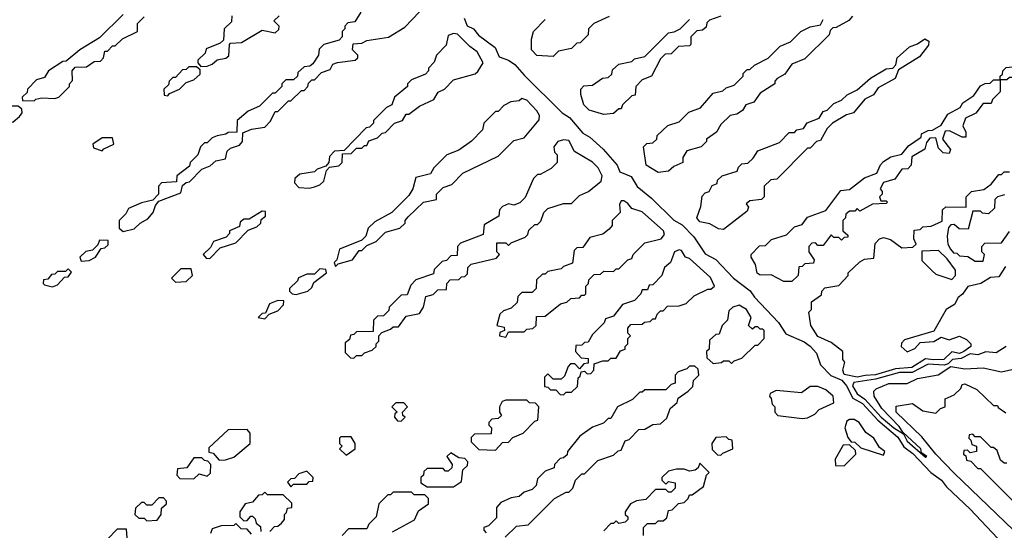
# Model space of a CAD drawing. Extents: x 2769579 to 2883812, y 684207 to 828660.
# Tile 343 of 505: x 2816300 to 2820056, y 769804 to 771750. Entities that reach past the tile are written whole.
import ezdxf

# ---------------------------------------------------------------- set-up
doc = ezdxf.new("R2010")
doc.units = 0

msp = doc.modelspace()

# ---------------------------------------------------------------- linework, layer by layer
at = {"layer": '0CON02XD'}
for points in [[(2816695, 770942.5), (2816737, 770953), (2816760, 770975), (2816789.3, 770990.7), (2816810, 771015), (2816818.3, 771041.7), (2816831.7, 771058.3), (2816915, 771090), (2816921.7, 771118.3), (2816935, 771130), (2816948.3, 771131.7), (2816995, 771180), (2817027, 771193), (2817048.3, 771211.7), (2817085, 771220), (2817091.7, 771248.3), (2817105, 771260), (2817138.3, 771271.7), (2817150, 771285), (2817151.7, 771318.3), (2817185, 771332.5), (2817235, 771340), (2817257, 771363), (2817275, 771400), (2817285, 771400), (2817325, 771440), (2817335, 771440), (2817375, 771480), (2817385, 771480), (2817400, 771495), (2817401.7, 771508.3), (2817415, 771520), (2817425, 771520), (2817451.7, 771548.3), (2817485, 771560), (2817495, 771580), (2817513, 771587), (2817580, 771595), (2817590, 771605), (2817590, 771615), (2817570, 771635), (2817571.7, 771658.3), (2817605, 771660), (2817625, 771670), (2817707, 771683), (2817769.3, 771720.7), (2817825, 771780)], [(2816695, 771770), (2816605, 771680), (2816530, 771635), (2816478.3, 771591.7), (2816465, 771590), (2816410, 771555), (2816395, 771530), (2816365, 771520), (2816330, 771485), (2816328.3, 771471.7), (2816310, 771455), (2816311.7, 771441.7), (2816355, 771440)], [(2816355, 771440), (2816362.5, 771447.5), (2816385, 771452.5), (2816435, 771450), (2816450, 771455), (2816490, 771495), (2816490, 771505), (2816501.7, 771518.3), (2816500, 771555), (2816511.7, 771568.3), (2816555, 771570), (2816585, 771590), (2816608.3, 771591.7), (2816620, 771605), (2816625, 771630), (2816635, 771630), (2816655, 771650), (2816665, 771650), (2816693, 771677), (2816750, 771705), (2816750, 771735), (2816775, 771760)], [(2817601.7, 771778.3), (2817578.3, 771741.7), (2817551.7, 771738.3), (2817540, 771725), (2817540, 771715), (2817530, 771705), (2817530, 771685), (2817518.3, 771671.7), (2817460, 771655), (2817443, 771637), (2817440, 771615), (2817418.3, 771581.7), (2817407, 771573), (2817385, 771570), (2817361.7, 771548.3), (2817360, 771535), (2817345, 771520), (2817315, 771520), (2817300, 771505), (2817300, 771495), (2817275, 771470), (2817265, 771470), (2817215, 771420), (2817171.7, 771401.7), (2817130, 771365), (2817128.3, 771321.7), (2817095, 771320), (2817087, 771313), (2817053, 771307), (2817035, 771300), (2817015, 771280), (2817005, 771280), (2816990, 771265), (2816980, 771235), (2816950, 771205), (2816948.3, 771191.7), (2816900, 771155), (2816898.3, 771131.7), (2816841.7, 771128.3), (2816830, 771115), (2816830, 771085), (2816808.3, 771061.7), (2816765, 771052.5), (2816715, 771030), (2816705, 771010), (2816680, 770985), (2816680, 770955), (2816695, 770942.5)], [(2817110, 771765), (2817108.3, 771741.7), (2817080, 771715), (2817078.3, 771671.7), (2817065, 771660), (2817011.7, 771638.3), (2817008.3, 771621.7), (2816980, 771595), (2816980, 771585), (2816991.7, 771571.7)], [(2816991.7, 771571.7), (2817015, 771572.5), (2817035, 771580), (2817053, 771597), (2817087, 771603), (2817098.3, 771611.7), (2817100, 771655), (2817105, 771660), (2817147, 771663), (2817225, 771710), (2817275, 771700), (2817288.3, 771711.7), (2817290, 771725), (2817270, 771745), (2817290, 771765)], [(2817995.4, 771755.4), (2818006.6, 771726.6), (2818030.8, 771715), (2818050.6, 771690.6), (2818114.1, 771644.1), (2818128.8, 771608.8), (2818165, 771595.6), (2818189.2, 771579.2), (2818225, 771538.1), (2818370, 771395), (2818397.1, 771377.1), (2818447.8, 771317.8), (2818475, 771302.2), (2818526, 771256), (2818579.4, 771195), (2818589.7, 771169.7), (2818632, 771152), (2818655, 771114), (2818710.2, 771070.2), (2818795, 770985.6), (2818827.5, 770967.5), (2818871.9, 770921.9), (2818915, 770857.5), (2818956, 770836), (2819022.5, 770765), (2819087, 770717), (2819102.5, 770692.5), (2819195, 770596), (2819222.5, 770552.5), (2819292, 770522), (2819315.5, 770505.5), (2819339.5, 770479.5), (2819354.1, 770434.1), (2819394.2, 770394.2), (2819435.8, 770375.8), (2819453.5, 770355), (2819477.8, 770307.8), (2819515, 770287.5), (2819573.6, 770223.7), (2819649.5, 770159.5), (2819672.5, 770122.5), (2819706.4, 770096.3), (2819775.7, 770025), (2819815.9, 769995.9), (2819835, 769969.4), (2819925.3, 769885.3), (2820051.3, 769751.3)], [(2818335, 771610), (2818273, 771613), (2818252.5, 771635), (2818252.5, 771675), (2818260, 771705), (2818305, 771750)], [(2818548.3, 771761.7), (2818490, 771735), (2818470, 771715), (2818468.3, 771691.7), (2818438.3, 771661.7), (2818425, 771660), (2818405, 771640), (2818355, 771630), (2818335, 771610)], [(2818528.3, 771388.3), (2818472.5, 771405), (2818452.5, 771425), (2818440, 771465), (2818440, 771485), (2818451.7, 771498.3), (2818485, 771500), (2818523, 771527), (2818545, 771530), (2818558.3, 771541.7), (2818561.7, 771558.3), (2818585, 771580), (2818635, 771590), (2818645, 771600), (2818685, 771610), (2818775, 771700), (2818797, 771703), (2818820, 771715), (2818855, 771750)], [(2818975, 771762.5), (2818931.7, 771748.3), (2818921.7, 771738.3), (2818918.3, 771721.7), (2818905, 771710), (2818883, 771707), (2818860, 771685), (2818860, 771655), (2818855, 771650), (2818813, 771647), (2818785, 771620), (2818761.7, 771618.3), (2818745, 771600), (2818710, 771535), (2818675, 771520), (2818650, 771495), (2818648.3, 771461.7), (2818635, 771460), (2818600, 771425), (2818595, 771410), (2818585, 771410), (2818565, 771392.5), (2818528.3, 771388.3)], [(2818735, 771167.5), (2818690, 771195), (2818680, 771265), (2818691.7, 771278.3), (2818715, 771280), (2818730, 771295), (2818731.7, 771308.3), (2818773, 771347), (2818815, 771360), (2818853, 771397), (2818896.4, 771413.6), (2818945, 771470), (2818981.7, 771478.3), (2818995, 771490), (2819025, 771500), (2819060, 771535), (2819060, 771545), (2819075, 771560), (2819085, 771560), (2819103, 771577), (2819155, 771602.5), (2819200.7, 771649.3), (2819240, 771665), (2819280, 771705), (2819315, 771722.5), (2819355, 771730), (2819365, 771750)], [(2819477, 771763), (2819463, 771747), (2819415, 771720), (2819401.7, 771718.3), (2819391.7, 771708.3), (2819388.3, 771691.7), (2819295, 771600), (2819245, 771580), (2819218.3, 771541.7), (2819190, 771525), (2819180, 771515), (2819180, 771505), (2819125, 771470), (2819100, 771435), (2819070, 771425), (2819056.7, 771403.3), (2819035, 771390), (2819010, 771385), (2818975, 771350), (2818958.3, 771321.7), (2818920, 771295), (2818920, 771285), (2818900, 771265), (2818845, 771250), (2818830, 771225), (2818830, 771205), (2818795, 771190), (2818775, 771172.5), (2818735, 771167.5)], [(2817405, 771107.5), (2817425, 771112.5), (2817445, 771120), (2817460, 771135), (2817470, 771175), (2817481.7, 771188.3), (2817517, 771193), (2817530, 771205), (2817531.7, 771238.3), (2817565, 771240), (2817585, 771260), (2817605, 771260), (2817615, 771270), (2817625, 771270), (2817631.7, 771288.3), (2817665, 771300), (2817683, 771317), (2817695, 771320), (2817730, 771355), (2817760, 771365), (2817775, 771390), (2817785, 771390), (2817825, 771420), (2817880, 771445), (2817897, 771473), (2817920, 771485), (2817955, 771520), (2818037, 771543), (2818048.3, 771551.7), (2818067.5, 771585), (2818045, 771627.5), (2818017, 771647), (2817970, 771695), (2817955, 771697.5), (2817935, 771690), (2817927, 771653), (2817890, 771615), (2817881.7, 771588.3), (2817860, 771565), (2817860, 771555), (2817848.3, 771541.7), (2817795, 771520), (2817780, 771505), (2817780, 771495), (2817730, 771455), (2817720, 771425), (2817700, 771415), (2817650, 771365), (2817650, 771355), (2817635, 771340), (2817621.7, 771338.3), (2817538.3, 771251.7), (2817501.7, 771248.3), (2817481.7, 771228.3), (2817480, 771205), (2817468.3, 771191.7), (2817435, 771180), (2817425, 771170), (2817368.3, 771161.7), (2817350, 771145), (2817348.3, 771128.3), (2817365, 771110), (2817405, 771107.5)], [(2818985, 770950), (2818965, 770952.5), (2818932.5, 770972.5), (2818895, 770980), (2818882.5, 770995), (2818898.3, 771038.3), (2818903, 771077), (2818915, 771090), (2818930, 771095), (2818941.7, 771118.3), (2818960, 771125), (2818961.7, 771138.3), (2818980, 771155), (2819037, 771173), (2819041.7, 771188.3), (2819055, 771200), (2819077, 771203), (2819098.3, 771221.7), (2819115, 771250), (2819198.3, 771281.7), (2819235, 771320), (2819255, 771320), (2819265, 771330), (2819290, 771335), (2819303.6, 771356.4), (2819350, 771375), (2819365, 771400), (2819380, 771405), (2819405, 771430), (2819435, 771442.5), (2819456.7, 771463.3), (2819495, 771482.5), (2819545, 771527.5), (2819605, 771562.5), (2819630, 771565), (2819641.7, 771578.3), (2819647.5, 771605), (2819693.9, 771646.1), (2819725, 771657.5), (2819753, 771677), (2819768.3, 771668.3), (2819767, 771653), (2819731.7, 771608.3), (2819651.7, 771558.3), (2819640, 771525), (2819575, 771490), (2819556.4, 771463.6), (2819523.6, 771446.4), (2819480, 771395), (2819453.3, 771386.7), (2819400, 771355), (2819380, 771335), (2819355, 771290), (2819340, 771285), (2819315, 771260), (2819305, 771260), (2819188.3, 771141.7), (2819165, 771140), (2819140, 771115), (2819140, 771075), (2819130, 771065), (2819085, 771060), (2819071.7, 771048.3), (2819080, 771035), (2819075, 771020), (2818985, 770950)], [(2816865, 771460), (2816871.7, 771468.3), (2816910, 771485), (2816935, 771510), (2816965, 771520), (2816988.3, 771541.7), (2816988.3, 771558.3), (2816975, 771570), (2816945, 771570), (2816935, 771560), (2816921.7, 771558.3), (2816895, 771530), (2816885, 771530), (2816870, 771515), (2816868.3, 771501.7), (2816850, 771485), (2816851.7, 771461.7), (2816865, 771460)], [(2820065, 771520), (2820040, 771520), (2820040, 771535), (2820048.3, 771541.7), (2820050, 771555), (2820063, 771567), (2820098.3, 771571.7), (2820115, 771590), (2820128.3, 771588.3), (2820128.3, 771571.7), (2820100, 771550), (2820085, 771530), (2820075, 771530), (2820065, 771520)], [(2819245, 770752.5), (2819215, 770752.5), (2819167, 770777), (2819125, 770776.7), (2819113.6, 770783.6), (2819107, 770817), (2819090, 770845), (2819090, 770855), (2819121.7, 770888.3), (2819145, 770890), (2819168.3, 770911.7), (2819225, 770930), (2819255, 770960), (2819285, 770970), (2819305, 770997.5), (2819375, 771022.5), (2819431.7, 771098.3), (2819465, 771102.5), (2819523, 771147), (2819570, 771165), (2819583, 771197), (2819595, 771210), (2819623, 771227), (2819665, 771237.5), (2819690.7, 771269.3), (2819738.3, 771301.7), (2819740, 771315), (2819765, 771327.5), (2819781.7, 771328.3), (2819815, 771347.5), (2819840.7, 771389.3), (2819887.5, 771415), (2819897, 771433), (2819939.5, 771460.5), (2819965, 771497.5), (2819983, 771507), (2820001.7, 771508.3), (2820015, 771520), (2820040, 771520), (2820040, 771475), (2820010, 771445), (2820005, 771430), (2819975, 771430), (2819946.7, 771393.3), (2819907.5, 771375), (2819897.5, 771345), (2819908.3, 771321.7), (2819908.3, 771301.7), (2819895, 771302.5), (2819846.4, 771326.4), (2819830, 771325), (2819820, 771295), (2819850, 771255), (2819845, 771240), (2819823, 771243), (2819805, 771260), (2819795, 771300), (2819771.7, 771298.3), (2819758.3, 771281.7), (2819753, 771257), (2819703.3, 771226.7), (2819700, 771195), (2819688.3, 771181.7), (2819665, 771180), (2819638.3, 771141.7), (2819595, 771130), (2819582.5, 771105), (2819590, 771095), (2819590, 771085), (2819580, 771075), (2819585, 771060), (2819605, 771060), (2819610, 771055), (2819605, 771050), (2819553, 771047), (2819505, 771020), (2819495, 771030), (2819485, 771020), (2819465, 771020), (2819451.7, 771008.3), (2819450, 770995), (2819440, 770985), (2819440, 770945), (2819458.3, 770928.3), (2819458.3, 770921.7), (2819445, 770920), (2819435, 770910), (2819425, 770920), (2819405, 770920), (2819395, 770930), (2819365, 770890), (2819345, 770890), (2819335, 770900), (2819321.7, 770898.3), (2819310, 770885), (2819310, 770865), (2819330, 770835), (2819328.3, 770821.7), (2819295, 770820), (2819285, 770810), (2819271.7, 770808.3), (2819270, 770775), (2819245, 770752.5)], [(2817505, 770810), (2817515, 770820), (2817570, 770835), (2817595, 770870), (2817605, 770870), (2817625, 770890), (2817660, 770905), (2817695, 770940), (2817750, 770955), (2817770, 770975), (2817770, 770985), (2817781.7, 770998.3), (2817840, 771055), (2817890, 771065), (2817890, 771085), (2817915, 771110), (2817948.3, 771121.7), (2817990, 771165), (2818125, 771230), (2818185, 771290), (2818225, 771300), (2818281.7, 771368.3), (2818282.5, 771385), (2818273, 771403), (2818235, 771442.5), (2818215, 771450), (2818205, 771440), (2818173, 771437), (2818147, 771423), (2818125, 771400), (2818115, 771400), (2818070, 771355), (2818065, 771330), (2818023, 771287), (2817975, 771252.5), (2817930, 771235), (2817880, 771185), (2817867, 771163), (2817811.7, 771148.3), (2817800, 771105), (2817785, 771080), (2817720, 771015), (2817655, 770980), (2817630, 770955), (2817620, 770925), (2817605, 770910), (2817520, 770875), (2817510, 770835), (2817500, 770825), (2817505, 770810)], [(2816205, 771320), (2816231.7, 771348.3), (2816275, 771360), (2816299.3, 771380.7), (2816310, 771395), (2816308.3, 771408.3), (2816295, 771420), (2816245, 771420), (2816200, 771375), (2816198.3, 771361.7), (2816160, 771335), (2816165, 771320), (2816205, 771320)], [(2816615, 771250), (2816621.7, 771258.3), (2816660, 771275), (2816655, 771300), (2816615, 771300), (2816580, 771275), (2816581.7, 771261.7), (2816615, 771250)], [(2817575, 770460), (2817585, 770470), (2817605, 770470), (2817615, 770480), (2817645, 770490), (2817660, 770505), (2817660, 770515), (2817670, 770525), (2817670, 770545), (2817681.7, 770558.3), (2817715, 770570), (2817725, 770580), (2817745, 770580), (2817775, 770620), (2817825, 770630), (2817840, 770655), (2817850, 770695), (2817877, 770703), (2817895, 770720), (2817928.3, 770721.7), (2817930, 770745), (2817941.7, 770758.3), (2817975, 770760), (2817985, 770770), (2817998.3, 770771.7), (2818008.3, 770781.7), (2818010, 770805), (2818021.7, 770818.3), (2818118.3, 770841.7), (2818130, 770855), (2818120, 770865), (2818120, 770900), (2818155, 770900), (2818165, 770890), (2818175, 770900), (2818228.3, 770921.7), (2818238.3, 770931.7), (2818241.7, 770948.3), (2818265, 770970), (2818275, 770970), (2818288.3, 770981.7), (2818300, 771015), (2818315, 771030), (2818375, 771050), (2818405, 771050), (2818435, 771080), (2818470, 771095), (2818517.5, 771135), (2818522.5, 771155), (2818506.7, 771185), (2818485, 771206.7), (2818417, 771247), (2818395, 771290), (2818375, 771292.5), (2818352.5, 771285), (2818337.5, 771265), (2818340, 771245), (2818350, 771235), (2818350, 771205), (2818327, 771183), (2818285, 771160), (2818275, 771160), (2818260, 771145), (2818228.3, 771071.7), (2818208.3, 771051.7), (2818185, 771042.5), (2818165, 771047.5), (2818141.7, 771038.3), (2818130, 771025), (2818128.3, 771001.7), (2818071.7, 770968.3), (2818068.3, 770931.7), (2817981.7, 770898.3), (2817970, 770885), (2817968.3, 770851.7), (2817945, 770850), (2817928.3, 770831.7), (2817911.7, 770828.3), (2817881.7, 770798.3), (2817878.3, 770781.7), (2817811.7, 770758.3), (2817791.7, 770738.3), (2817778.3, 770701.7), (2817755, 770700), (2817710, 770655), (2817708.3, 770641.7), (2817688.3, 770621.7), (2817665, 770620), (2817655, 770610), (2817650, 770605), (2817648.3, 770561.7), (2817585, 770560), (2817575, 770550), (2817561.7, 770548.3), (2817558.3, 770531.7), (2817541.7, 770518.3), (2817541.7, 770481.7), (2817561.7, 770461.7), (2817575, 770460)], [(2819495, 770387.7), (2819445, 770397.5), (2819440, 770415), (2819447.5, 770445), (2819440, 770455), (2819440, 770485), (2819395, 770520), (2819345, 770542.5), (2819317.5, 770585), (2819310, 770635), (2819320, 770645), (2819320, 770675), (2819358.3, 770701.7), (2819360, 770715), (2819371.7, 770728.3), (2819425, 770737.5), (2819460, 770775), (2819460, 770785), (2819505, 770827.5), (2819523, 770837), (2819558.3, 770841.7), (2819563, 770897), (2819580, 770915), (2819595, 770920), (2819621.7, 770911.7), (2819665, 770880), (2819707, 770883), (2819720, 770895), (2819710, 770915), (2819711.7, 770948.3), (2819735, 770950), (2819745, 770960), (2819777, 770963), (2819818.3, 770981.7), (2819820, 771025), (2819833, 771037), (2819910, 771035), (2819910, 771075), (2819930, 771095), (2819977, 771103), (2820005, 771122.5), (2820035, 771160), (2820045, 771160), (2820055, 771170), (2820075, 771170)], [(2820057, 771083), (2820030, 771075), (2820020, 771065), (2820018.3, 771031.7), (2819995, 771010), (2819973, 771013), (2819965, 771020), (2819935, 771020), (2819918.3, 770951.7), (2819883, 770953), (2819865, 770970), (2819851.7, 770968.3), (2819842.5, 770957.5), (2819837.5, 770925), (2819840, 770895), (2819850, 770875), (2819861.7, 770861.7), (2819875, 770860), (2819885, 770850), (2819917, 770847), (2819945, 770830), (2819975, 770830), (2819980, 770855), (2819970, 770865), (2819970, 770885), (2819981.7, 770898.3), (2820045, 770900), (2820075, 770942.5)], [(2818155, 770540), (2818165, 770560), (2818225, 770560), (2818235, 770570), (2818257, 770573), (2818270, 770585), (2818271.7, 770618.3), (2818305, 770620), (2818363, 770667), (2818387, 770673), (2818403, 770687), (2818435, 770690), (2818445, 770700), (2818455, 770700), (2818460, 770705), (2818460, 770735), (2818470, 770745), (2818471.7, 770758.3), (2818491.7, 770778.3), (2818515, 770780), (2818528.3, 770791.7), (2818565, 770790), (2818575, 770800), (2818585, 770800), (2818620, 770835), (2818635, 770840), (2818640, 770855), (2818685, 770900), (2818747.5, 770915), (2818759.3, 770930.7), (2818756.2, 770945), (2818675, 771017.5), (2818635, 771030), (2818619.3, 771049.3), (2818605, 771060), (2818595, 771060), (2818587.5, 771045), (2818590, 771015), (2818560, 770985), (2818560, 770965), (2818548.3, 770951.7), (2818525, 770932.5), (2818475, 770920), (2818448.3, 770881.7), (2818425, 770880), (2818415, 770870), (2818408.3, 770821.7), (2818375, 770810), (2818365, 770800), (2818315, 770790), (2818305, 770780), (2818295, 770780), (2818271.7, 770758.3), (2818270, 770725), (2818255, 770710), (2818215, 770710), (2818200, 770695), (2818198.3, 770671.7), (2818175, 770650), (2818145, 770640), (2818131.7, 770628.3), (2818120, 770585), (2818148.3, 770578.3), (2818150, 770565), (2818131.7, 770558.3), (2818130, 770545), (2818155, 770540)], [(2817025, 770840), (2817065, 770880), (2817125, 770900), (2817171.7, 770948.3), (2817205, 770960), (2817220, 770975), (2817221.7, 770988.3), (2817238.3, 771001.7), (2817238.3, 771018.3), (2817225, 771020), (2817175, 770990), (2817155, 770990), (2817141.7, 770978.3), (2817138.3, 770961.7), (2817100, 770945), (2817100, 770935), (2817088.3, 770921.7), (2817040, 770905), (2817028.3, 770881.7), (2817000, 770855), (2817011.7, 770841.7), (2817025, 770840)], [(2816535, 770830), (2816565, 770832.5), (2816590, 770845), (2816611.7, 770878.3), (2816625, 770880), (2816638.3, 770891.7), (2816638.3, 770908.3), (2816605, 770910), (2816598.3, 770891.7), (2816578.3, 770871.7), (2816553, 770867), (2816530, 770845), (2816535, 770830)], [(2818375, 770320), (2818385, 770330), (2818405, 770330), (2818428.3, 770351.7), (2818430, 770385), (2818438.3, 770391.7), (2818441.7, 770408.3), (2818455, 770410), (2818465, 770400), (2818478.3, 770401.7), (2818490, 770415), (2818491.7, 770438.3), (2818525, 770450), (2818545, 770450), (2818555, 770460), (2818575, 770460), (2818591.7, 770488.3), (2818610, 770495), (2818610, 770505), (2818620, 770515), (2818620, 770535), (2818630, 770545), (2818620, 770555), (2818620, 770575), (2818631.7, 770588.3), (2818675, 770590), (2818683, 770597), (2818705, 770600), (2818715, 770610), (2818725, 770610), (2818731.7, 770628.3), (2818745, 770640), (2818755, 770640), (2818771.7, 770658.3), (2818815, 770660), (2818841.7, 770668.3), (2818873, 770697), (2818925, 770722.5), (2818937, 770723), (2818950, 770735), (2818935, 770767.5), (2818855, 770840), (2818840, 770845), (2818825, 770870), (2818815, 770872.5), (2818797.5, 770865), (2818782.5, 770825), (2818760, 770805), (2818750, 770775), (2818715, 770740), (2818701.7, 770738.3), (2818695, 770720), (2818675, 770720), (2818670, 770705), (2818645, 770680), (2818600, 770665), (2818565, 770620), (2818535, 770610), (2818530, 770595), (2818485, 770550), (2818468.3, 770521.7), (2818455, 770520), (2818445, 770510), (2818421.7, 770508.3), (2818420, 770485), (2818441.7, 770461.7), (2818468.3, 770458.3), (2818468.3, 770441.7), (2818451.7, 770438.3), (2818435, 770420), (2818418.3, 770438.3), (2818401.7, 770438.3), (2818391.7, 770428.3), (2818378.3, 770391.7), (2818365, 770380), (2818335, 770380), (2818315, 770400), (2818301.7, 770388.3), (2818301.7, 770351.7), (2818315, 770350), (2818325, 770340), (2818345, 770340), (2818361.7, 770321.7), (2818375, 770320)], [(2819855, 770760), (2819870, 770775), (2819870, 770795), (2819838.3, 770838.3), (2819805, 770870), (2819741.7, 770868.3), (2819741.7, 770831.7), (2819781.7, 770791.7), (2819795, 770780), (2819855, 770760)], [(2820060.7, 770809.3), (2820035, 770770), (2820003, 770767), (2819965.9, 770744.1), (2819916.4, 770733.6), (2819896.4, 770703.6), (2819879.3, 770690.7), (2819865.9, 770664.1), (2819833.3, 770645), (2819786.7, 770563.3), (2819675, 770530), (2819663, 770517), (2819662.5, 770505), (2819685, 770483.8), (2819715, 770497.5), (2819735, 770520), (2819786.4, 770523.6), (2819815, 770540), (2819845, 770530), (2819885, 770543.8), (2819911.7, 770531.7), (2819927.5, 770515), (2819927.5, 770505), (2819900.8, 770485), (2819885, 770477.8), (2819855, 770484), (2819825, 770454.6), (2819785, 770453.2), (2819755, 770457.5), (2819703.3, 770425), (2819641.1, 770418.9), (2819565, 770397.2), (2819525, 770393.9), (2819495, 770387.7)], [(2816425, 770732.5), (2816445, 770740), (2816471.7, 770768.3), (2816485, 770770), (2816498.3, 770788.3), (2816485, 770800), (2816475, 770790), (2816445, 770790), (2816435, 770780), (2816421.7, 770778.3), (2816408.3, 770761.7), (2816391.7, 770758.3), (2816390, 770745), (2816395, 770740), (2816425, 770732.5)], [(2816895, 770750), (2816935, 770752.5), (2816960, 770775), (2816955, 770800), (2816915, 770800), (2816880, 770765), (2816895, 770750)], [(2817355, 770702.5), (2817400, 770715), (2817415, 770730), (2817421.7, 770748.3), (2817470, 770785), (2817468.3, 770798.3), (2817445, 770800), (2817425, 770780), (2817395, 770780), (2817363.6, 770766.4), (2817360, 770755), (2817330, 770725), (2817330, 770715), (2817340, 770705), (2817355, 770702.5)], [(2817235, 770610), (2817251.7, 770628.3), (2817285, 770640), (2817307, 770663), (2817308.3, 770678.3), (2817285, 770680), (2817253.3, 770666.7), (2817238.3, 770631.7), (2817225, 770630), (2817210, 770615), (2817235, 770610)], [(2819015, 770440), (2819025, 770450), (2819055, 770460), (2819105, 770510), (2819115, 770510), (2819140, 770535), (2819140, 770565), (2819135, 770570), (2819125, 770570), (2819115, 770580), (2819105, 770580), (2819095, 770570), (2819080, 770585), (2819090, 770615), (2819072.5, 770645), (2819045, 770662.5), (2819020, 770655), (2819005, 770640), (2819000, 770605), (2818980, 770585), (2818968.3, 770551.7), (2818955, 770550), (2818931.7, 770528.3), (2818930, 770495), (2818920, 770485), (2818921.7, 770461.7), (2818945, 770440), (2818977, 770443), (2818985, 770450), (2819005, 770450), (2819015, 770440)], [(2820062.5, 770505), (2820025, 770480.8), (2819985, 770484), (2819955, 770472.5), (2819925, 770476.7), (2819891.3, 770458.7), (2819857.5, 770455), (2819841.7, 770438.3), (2819826.7, 770433.3), (2819765, 770436.7), (2819704.5, 770405.5), (2819655.5, 770405.5), (2819565, 770380), (2819482.1, 770367.9), (2819476.2, 770355), (2819495, 770324), (2819523.8, 770303.8), (2819586.2, 770235), (2819633.8, 770195), (2819671.7, 770171.7), (2819685, 770143.8), (2819755, 770082.5)], [(2818850, 770335), (2818868.3, 770351.7), (2818870, 770375), (2818890, 770395), (2818888.3, 770418.3), (2818875, 770430), (2818855, 770430), (2818845, 770420), (2818811.7, 770408.3), (2818800, 770395), (2818800, 770365), (2818785, 770360), (2818765, 770340), (2818685, 770340), (2818675, 770330), (2818665, 770330), (2818637, 770303), (2818580, 770275), (2818555, 770230), (2818545, 770230), (2818527, 770213), (2818485, 770197.5), (2818437, 770163), (2818390, 770105), (2818388.3, 770091.7), (2818375, 770080), (2818361.7, 770078.3), (2818340, 770055), (2818338.3, 770041.7), (2818305, 770030), (2818275, 770000), (2818270, 769975), (2818255, 769960), (2818225, 769950), (2818205, 769932.5), (2818175, 769927.5), (2818135, 769910), (2818118.3, 769891.7), (2818118.3, 769851.7), (2818088.3, 769821.7), (2818070, 769815), (2818070, 769805), (2818080, 769795)], [(2819755, 770082.5), (2819760, 770085), (2819740, 770100), (2819736.7, 770115), (2819668.3, 770178.3), (2819655, 770200), (2819588.6, 770268.6), (2819558.8, 770315), (2819557.5, 770335), (2819566.4, 770343.6), (2819615, 770363.3), (2819685, 770363.3), (2819725, 770382.5), (2819803.9, 770396.1), (2819851.2, 770428.8), (2819905, 770420), (2819975, 770423.3), (2820045, 770407.5), (2820085, 770417.5)], [(2819285, 770230), (2819305, 770233.3), (2819333, 770247), (2819350, 770265), (2819405, 770290), (2819402.5, 770315), (2819375, 770340), (2819345, 770352.5), (2819315, 770352.5), (2819281.7, 770328.3), (2819185, 770337.5), (2819162.5, 770325), (2819160, 770315), (2819167, 770307), (2819170, 770285), (2819180, 770275), (2819180, 770255), (2819191.7, 770241.7), (2819285, 770230)], [(2820607.9, 769307.9), (2819865, 770022.5), (2819794.2, 770095), (2819740.7, 770160.7), (2819643.3, 770255), (2819643, 770277), (2819705, 770287.5), (2819745, 770260), (2819795, 770250), (2819811.7, 770268.3), (2819830, 770275), (2819830, 770305), (2819865, 770320), (2819890, 770345), (2819895, 770360), (2819905, 770362.5), (2819950.7, 770340.7), (2820015, 770280), (2820030, 770280), (2820031.7, 770271.7), (2820061.7, 770251.7)], [(2818151.7, 769778.3), (2818195, 769820), (2818240, 769825), (2818340, 769925), (2818385, 769950), (2818395, 769950), (2818410, 769965), (2818420, 769995), (2818445, 770020), (2818455, 770020), (2818505, 770070), (2818565, 770090), (2818583, 770107), (2818595, 770110), (2818610, 770145), (2818625, 770150), (2818661.7, 770188.3), (2818685, 770190), (2818715, 770207.5), (2818745, 770210), (2818768.3, 770231.7), (2818781.7, 770268.3), (2818808.3, 770291.7), (2818811.7, 770308.3), (2818850, 770335)], [(2817755, 770220), (2817770, 770235), (2817761.7, 770241.7), (2817760, 770255), (2817780, 770275), (2817765, 770290), (2817735, 770290), (2817720, 770275), (2817740, 770255), (2817731.7, 770248.3), (2817730, 770235), (2817741.7, 770221.7), (2817755, 770220)], [(2818115, 770110), (2818141.7, 770138.3), (2818165, 770140), (2818181.7, 770158.3), (2818220, 770175), (2818265, 770220), (2818276.4, 770223.6), (2818280, 770275), (2818268.3, 770288.3), (2818245, 770290), (2818235, 770300), (2818155, 770300), (2818140, 770295), (2818130, 770275), (2818130, 770255), (2818138.3, 770241.7), (2818125, 770230), (2818101.7, 770228.3), (2818090, 770215), (2818090, 770205), (2818100, 770195), (2818098.3, 770171.7), (2818035, 770170), (2818021.7, 770158.3), (2818021.7, 770141.7), (2818051.7, 770111.7), (2818115, 770110)], [(2819595, 770090), (2819600, 770105), (2819580, 770120), (2819557.5, 770155), (2819527, 770177), (2819502.5, 770215), (2819483.6, 770226.4), (2819465, 770226.7), (2819455, 770220), (2819447.5, 770195), (2819458.3, 770158.3), (2819471.7, 770141.7), (2819485, 770140), (2819508.3, 770118.3), (2819595, 770090)], [(2817061.7, 770071.7), (2817085, 770072.5), (2817117, 770083), (2817180, 770135), (2817180, 770175), (2817168.3, 770188.3), (2817095, 770187.5), (2817021.7, 770118.3), (2817021.7, 770101.7), (2817038.3, 770098.3), (2817061.7, 770071.7)], [(2820065, 770060), (2820055, 770060), (2820041.7, 770071.7), (2820028.3, 770108.3), (2820015, 770120), (2820005, 770120), (2819965, 770160), (2819945, 770160), (2819935, 770170), (2819921.7, 770168.3), (2819920, 770155), (2819928.3, 770148.3), (2819931.7, 770131.7), (2819950, 770125), (2819950, 770105), (2819925, 770100), (2819915, 770110), (2819901.7, 770108.3), (2819900, 770095), (2819908.3, 770088.3), (2819911.7, 770071.7), (2819928.3, 770068.3), (2819955, 770040), (2819965, 770040), (2820120, 769885)], [(2817545, 770090), (2817580, 770115), (2817580, 770135), (2817565, 770160), (2817525, 770160), (2817520, 770155), (2817520, 770135), (2817530, 770125), (2817520, 770115), (2817545, 770090)], [(2818975, 770090), (2818981.7, 770098.3), (2819020, 770115), (2819018.3, 770148.3), (2819005, 770150), (2818995, 770160), (2818955, 770157.5), (2818940, 770135), (2818941.7, 770111.7), (2818961.7, 770091.7), (2818975, 770090)], [(2819445, 770050), (2819490, 770095), (2819488.3, 770108.3), (2819465, 770130), (2819441.7, 770128.3), (2819410, 770075), (2819411.7, 770051.7), (2819445, 770050)], [(2817955, 769970), (2817985, 769990), (2817990, 770035), (2818008.3, 770051.7), (2818010, 770065), (2817998.3, 770078.3), (2817975, 770080), (2817945, 770100), (2817930, 770085), (2817950, 770055), (2817948.3, 770041.7), (2817935, 770030), (2817925, 770030), (2817915, 770040), (2817855, 770040), (2817841.7, 770028.3), (2817840, 770015), (2817830, 770005), (2817830, 769985), (2817855, 769970), (2817955, 769970)], [(2816965, 770000), (2816985, 770020), (2817015, 770010), (2817028.3, 770021.7), (2817030, 770055), (2817018.3, 770068.3), (2817005, 770070), (2816995, 770080), (2816965, 770080), (2816938.3, 770041.7), (2816901.7, 770038.3), (2816900, 770015), (2816911.7, 770001.7), (2816965, 770000)], [(2818680, 769785), (2818680, 769815), (2818695, 769830), (2818725, 769830), (2818735, 769840), (2818755, 769840), (2818768.3, 769851.7), (2818775, 769880), (2818788.3, 769881.7), (2818813, 769907), (2818835, 769910), (2818850, 769925), (2818855, 769940), (2818865, 769940), (2818908.3, 769971.7), (2818920, 770015), (2818930, 770025), (2818895, 770060), (2818888.3, 770041.7), (2818877, 770033), (2818855, 770030), (2818835, 770037.5), (2818805, 770037.5), (2818775, 770030), (2818750, 770005), (2818750, 769995), (2818765, 769980), (2818775, 769990), (2818800, 769985), (2818800, 769965), (2818785, 769950), (2818775, 769950), (2818765, 769960), (2818725, 769960), (2818688.3, 769921.7), (2818653, 769917), (2818630, 769905), (2818610, 769875), (2818610, 769865), (2818620, 769855), (2818620, 769845), (2818610, 769835), (2818585, 769830), (2818575, 769840), (2818565, 769830), (2818555, 769830), (2818528.3, 769801.7)], [(2817335, 769970), (2817345, 769980), (2817395, 769980), (2817405, 769990), (2817418.3, 769991.7), (2817420, 770005), (2817395, 770030), (2817365, 770020), (2817348.3, 770001.7), (2817335, 770000), (2817321.7, 769988.3), (2817335, 769970)], [(2817255, 769800), (2817271.7, 769818.3), (2817285, 769820), (2817298.3, 769831.7), (2817310, 769845), (2817310, 769865), (2817318.3, 769871.7), (2817321.7, 769888.3), (2817338.3, 769891.7), (2817338.3, 769908.3), (2817305, 769940), (2817245, 769940), (2817235, 769950), (2817225, 769940), (2817211.7, 769938.3), (2817188.3, 769911.7), (2817160, 769905), (2817140, 769875), (2817140, 769855), (2817155, 769840), (2817168.3, 769841.7), (2817181.7, 769858.3), (2817188.3, 769858.3), (2817198.3, 769848.3), (2817201.7, 769831.7), (2817218.3, 769818.3), (2817220, 769800)], [(2817721.7, 769798.3), (2817806.4, 769843.6), (2817821.7, 769878.3), (2817860, 769905), (2817860, 769925), (2817845, 769940), (2817805, 769940), (2817795, 769950), (2817725, 769950), (2817715, 769940), (2817705, 769940), (2817670, 769905), (2817660, 769855), (2817631.7, 769828.3), (2817625, 769810), (2817555, 769810), (2817530, 769785)], [(2816785, 769840), (2816825, 769842.5), (2816840, 769865), (2816841.7, 769888.3), (2816860, 769905), (2816860, 769915), (2816848.3, 769928.3), (2816831.7, 769928.3), (2816805, 769900), (2816785, 769900), (2816775, 769910), (2816765, 769910), (2816741.7, 769888.3), (2816740, 769865), (2816755, 769850), (2816775, 769850), (2816785, 769840)], [(2817185, 769790), (2817168.3, 769808.3), (2817145, 769810), (2817125, 769830), (2817117.5, 769822.5), (2817068.3, 769821.7), (2817035, 769810), (2817028.3, 769791.7)], [(2816710, 769775), (2816708.3, 769808.3), (2816671.7, 769808.3), (2816635, 769770)]]:
    msp.add_lwpolyline(points, dxfattribs=at)

doc.saveas('drawing.dxf')
